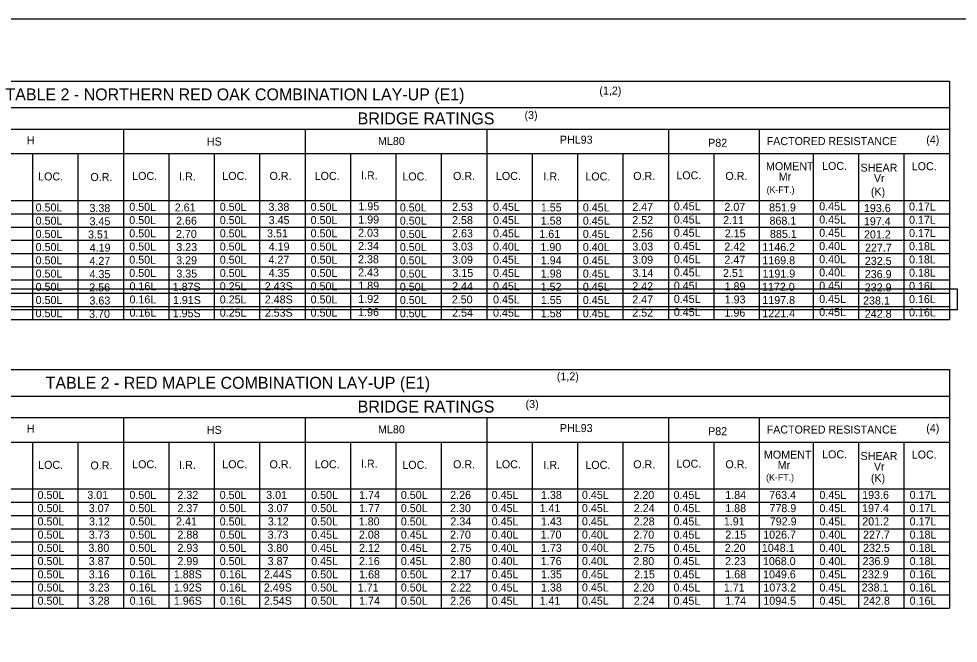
# Model space of a CAD drawing. Extents: x 179 to 454, y -271 to 54.
# Drawn here: x 370.96 to 384.01, y -75.43 to -66.75 of the extents above; entities that cross this region are included whole.
import ezdxf

# ---------------------------------------------------------------- set-up
doc = ezdxf.new("R2010")
doc.units = 0
for name, color, linetype in [('Level 1', 7, 'Continuous'), ('Level 2', 7, 'Continuous'), ('Level 4', 7, 'Continuous'), ('Level 41', 7, 'Continuous')]:
    doc.layers.add(name, color=color, linetype=linetype)

msp = doc.modelspace()

# ---------------------------------------------------------------- linework, layer by layer
at = {"layer": 'Level 1'}
msp.add_lwpolyline([(394.013, -87.25), (362.513, -87.25), (362.513, -66.75), (394.013, -66.75), (394.013, -87.25)], dxfattribs=at)
at = {"layer": 'Level 4'}
for p, q in [((365.832, -67.617), (383.887, -67.617)), ((383.887, -67.617), (383.887, -70.932)), ((365.832, -67.985), (383.887, -67.985)), ((365.832, -68.284), (383.887, -68.284)), ((372.413, -68.284), (372.413, -70.932)), ((374.936, -68.284), (374.936, -70.932)), ((377.46, -68.284), (377.46, -70.932)), ((379.984, -68.284), (379.984, -70.932)), ((381.245, -68.284), (381.245, -70.932)), ((369.888, -68.625), (383.887, -68.625)), ((371.151, -68.625), (371.151, -70.932)), ((371.782, -68.625), (371.782, -70.932)), ((373.044, -68.625), (373.044, -70.932)), ((373.674, -68.625), (373.674, -70.932)), ((374.305, -68.625), (374.305, -70.932)), ((375.567, -68.625), (375.567, -70.932)), ((376.198, -68.625), (376.198, -70.932)), ((376.829, -68.625), (376.829, -70.932)), ((378.091, -68.625), (378.091, -70.932)), ((378.722, -68.625), (378.722, -70.932)), ((379.353, -68.625), (379.353, -70.932)), ((380.615, -68.625), (380.615, -70.932)), ((381.994, -68.625), (381.994, -70.932)), ((382.625, -68.625), (382.625, -70.932)), ((383.256, -68.625), (383.256, -70.932)), ((365.832, -69.278), (383.887, -69.278)), ((366.729, -69.462), (383.887, -69.462)), ((366.729, -69.645), (383.887, -69.645)), ((365.832, -69.829), (383.887, -69.829)), ((366.729, -70.013), (383.887, -70.013)), ((366.729, -70.197), (383.887, -70.197)), ((365.832, -70.381), (383.887, -70.381)), ((366.729, -70.565), (383.887, -70.565)), ((366.729, -70.748), (383.887, -70.748)), ((365.832, -70.932), (383.887, -70.932)), ((365.832, -71.626), (383.887, -71.626)), ((383.887, -71.626), (383.887, -74.941)), ((365.832, -71.994), (383.887, -71.994)), ((365.832, -72.293), (383.887, -72.293)), ((372.413, -72.293), (372.413, -74.941)), ((374.936, -72.293), (374.936, -74.941)), ((377.46, -72.293), (377.46, -74.941)), ((379.984, -72.293), (379.984, -74.941)), ((381.245, -72.293), (381.245, -74.941)), ((369.888, -72.634), (383.887, -72.634)), ((371.151, -72.634), (371.151, -74.941)), ((371.782, -72.634), (371.782, -74.941)), ((373.044, -72.634), (373.044, -74.941)), ((373.674, -72.634), (373.674, -74.941)), ((374.305, -72.634), (374.305, -74.941)), ((375.567, -72.634), (375.567, -74.941)), ((376.198, -72.634), (376.198, -74.941)), ((376.829, -72.634), (376.829, -74.941)), ((378.091, -72.634), (378.091, -74.941)), ((378.722, -72.634), (378.722, -74.941)), ((379.353, -72.634), (379.353, -74.941)), ((380.615, -72.634), (380.615, -74.941)), ((381.994, -72.634), (381.994, -74.941)), ((382.625, -72.634), (382.625, -74.941)), ((383.256, -72.634), (383.256, -74.941)), ((365.832, -73.286), (383.887, -73.286)), ((366.729, -73.47), (383.887, -73.47)), ((366.729, -73.654), (383.887, -73.654)), ((365.832, -73.838), (383.887, -73.838)), ((366.729, -74.022), (383.887, -74.022)), ((366.729, -74.206), (383.887, -74.206)), ((365.832, -74.389), (383.887, -74.389)), ((366.729, -74.573), (383.887, -74.573)), ((366.729, -74.757), (383.887, -74.757)), ((365.832, -74.941), (383.887, -74.941))]:
    msp.add_line(p, q, dxfattribs=at)
at = {"layer": 'Level 41'}
msp.add_lwpolyline([(366.587, -70.793), (383.998, -70.793), (383.998, -70.508), (366.587, -70.508)], close=True, dxfattribs=at)

# ---------------------------------------------------------------- texts
at = {"layer": 'Level 2'}
for s, height, p in [('TABLE 2 - NORTHERN RED OAK COMBINATION LAY-UP (E1)', 0.16599, (370.775, -67.884)), ('(1,2)', 0.1112, (379.025, -67.804)), ('BRIDGE RATINGS', 0.16599, (375.668, -68.218)), ('(3)', 0.1112, (377.985, -68.143)), ('PHL93', 0.1112, (378.476, -68.486)), ('(4)', 0.1112, (383.566, -68.486)), ('H', 0.111, (371.071, -68.495)), ('HS', 0.1112, (373.573, -68.512)), ('ML80', 0.1112, (375.95, -68.504)), ('P82', 0.1112, (380.536, -68.529)), ('FACTORED RESISTANCE', 0.11118, (381.349, -68.506)), ('MOMENT', 0.1112, (381.34, -68.855)), ('LOC.', 0.1112, (382.119, -68.851)), ('SHEAR', 0.1112, (382.653, -68.875)), ('LOC.', 0.1112, (383.364, -68.855)), ('LOC.', 0.1112, (371.229, -68.997)), ('O.R.', 0.1112, (371.955, -69.005)), ('LOC.', 0.1112, (372.535, -68.99)), ('I.R.', 0.1112, (373.188, -68.997)), ('LOC.', 0.1112, (373.787, -68.99)), ('O.R.', 0.1112, (374.443, -68.99)), ('LOC.', 0.1112, (375.07, -68.99)), ('I.R.', 0.1112, (375.714, -68.982)), ('LOC.', 0.1112, (376.288, -68.997)), ('O.R.', 0.1112, (376.993, -68.99)), ('LOC.', 0.1112, (377.588, -68.99)), ('I.R.', 0.1112, (378.248, -68.997)), ('LOC.', 0.1112, (378.83, -68.997)), ('O.R.', 0.1112, (379.496, -68.99)), ('LOC.', 0.1112, (380.094, -68.982)), ('O.R.', 0.1112, (380.776, -68.99)), ('Mr', 0.1112, (381.517, -69)), ('Vr', 0.1112, (382.839, -69.02)), ('(K-FT.)', 0.0917, (381.348, -69.173)), ('(K)', 0.1112, (382.797, -69.209)), ('0.50L', 0.1112, (371.194, -69.428)), ('3.38', 0.1112, (371.942, -69.436)), ('0.50L', 0.1112, (372.495, -69.42)), ('2.61', 0.1112, (373.127, -69.428)), ('0.50L', 0.1112, (373.752, -69.42)), ('3.38', 0.1112, (374.429, -69.42)), ('0.50L', 0.1112, (375.014, -69.42)), ('1.95', 0.1112, (375.678, -69.412)), ('0.50L', 0.1112, (376.253, -69.428)), ('2.53', 0.1112, (376.979, -69.42)), ('0.45L', 0.1112, (377.548, -69.42)), ('1.55', 0.1112, (378.212, -69.428)), ('0.45L', 0.1112, (378.795, -69.428)), ('2.47', 0.1112, (379.482, -69.42)), ('0.45L', 0.1112, (380.059, -69.412)), ('2.07', 0.1112, (380.762, -69.42)), ('851.9', 0.1112, (381.383, -69.428)), ('0.45L', 0.1112, (382.079, -69.412)), ('193.6', 0.1112, (382.7, -69.436)), ('0.17L', 0.1112, (383.327, -69.416)), ('0.50L', 0.1112, (371.194, -69.612)), ('3.45', 0.1112, (371.943, -69.62)), ('0.50L', 0.1112, (372.495, -69.604)), ('2.66', 0.1112, (373.145, -69.612)), ('0.50L', 0.1112, (373.752, -69.604)), ('3.45', 0.1112, (374.431, -69.604)), ('0.50L', 0.1112, (375.014, -69.604)), ('1.99', 0.1112, (375.676, -69.596)), ('0.50L', 0.1112, (376.253, -69.612)), ('2.58', 0.1112, (376.979, -69.604)), ('0.45L', 0.1112, (377.548, -69.604)), ('1.58', 0.1112, (378.211, -69.612)), ('0.45L', 0.1112, (378.795, -69.612)), ('2.52', 0.1112, (379.482, -69.604)), ('0.45L', 0.1112, (380.059, -69.596)), ('2.11', 0.1112, (380.745, -69.604)), ('868.1', 0.1112, (381.389, -69.612)), ('0.45L', 0.1112, (382.079, -69.596)), ('197.4', 0.1112, (382.7, -69.62)), ('0.17L', 0.1112, (383.327, -69.6)), ('0.50L', 0.1112, (371.194, -69.796)), ('0.50L', 0.1112, (372.495, -69.788)), ('2.70', 0.1112, (373.143, -69.796)), ('0.50L', 0.1112, (373.752, -69.788)), ('3.51', 0.1112, (374.409, -69.788)), ('0.50L', 0.1112, (375.014, -69.788)), ('2.03', 0.1112, (375.674, -69.78)), ('0.50L', 0.1112, (376.253, -69.796)), ('2.63', 0.1112, (376.979, -69.788)), ('0.45L', 0.1112, (377.548, -69.788)), ('1.61', 0.1112, (378.191, -69.796)), ('0.45L', 0.1112, (378.795, -69.796)), ('2.56', 0.1112, (379.48, -69.788)), ('0.45L', 0.1112, (380.059, -69.78)), ('2.15', 0.1112, (380.767, -69.788)), ('885.1', 0.1112, (381.395, -69.796)), ('0.45L', 0.1112, (382.079, -69.78)), ('0.17L', 0.1112, (383.327, -69.784)), ('3.51', 0.1112, (371.922, -69.803)), ('201.2', 0.1112, (382.701, -69.803)), ('0.50L', 0.1112, (371.194, -69.979)), ('4.19', 0.1112, (371.945, -69.987)), ('0.50L', 0.1112, (372.495, -69.972)), ('3.23', 0.1112, (373.148, -69.979)), ('0.50L', 0.1112, (373.752, -69.972)), ('4.19', 0.1112, (374.432, -69.972)), ('0.50L', 0.1112, (375.014, -69.972)), ('2.34', 0.1112, (375.674, -69.964)), ('0.50L', 0.1112, (376.253, -69.979)), ('3.03', 0.1112, (376.979, -69.972)), ('0.40L', 0.1112, (377.548, -69.972)), ('1.90', 0.1112, (378.206, -69.979)), ('0.40L', 0.1112, (378.795, -69.979)), ('3.03', 0.1112, (379.483, -69.972)), ('0.45L', 0.1112, (380.059, -69.964)), ('2.42', 0.1112, (380.762, -69.972)), ('1146.2', 0.1112, (381.289, -69.979)), ('0.40L', 0.1112, (382.079, -69.964)), ('227.7', 0.1112, (382.715, -69.987)), ('0.18L', 0.1112, (383.327, -69.967)), ('0.50L', 0.1112, (371.194, -70.163)), ('4.27', 0.1112, (371.942, -70.171)), ('0.50L', 0.1112, (372.495, -70.155)), ('3.29', 0.1112, (373.147, -70.163)), ('0.50L', 0.1112, (373.752, -70.155)), ('4.27', 0.1112, (374.429, -70.155)), ('0.50L', 0.1112, (375.014, -70.155)), ('2.38', 0.1112, (375.673, -70.148)), ('0.50L', 0.1112, (376.253, -70.163)), ('3.09', 0.1112, (376.979, -70.155)), ('0.45L', 0.1112, (377.548, -70.155)), ('1.94', 0.1112, (378.211, -70.163)), ('0.45L', 0.1112, (378.795, -70.163)), ('3.09', 0.1112, (379.482, -70.155)), ('0.45L', 0.1112, (380.059, -70.148)), ('2.47', 0.1112, (380.762, -70.155)), ('1169.8', 0.1112, (381.289, -70.163)), ('0.40L', 0.1112, (382.079, -70.148)), ('232.5', 0.1112, (382.713, -70.171)), ('0.18L', 0.1112, (383.327, -70.151)), ('0.50L', 0.1112, (371.194, -70.347)), ('4.35', 0.1112, (371.943, -70.355)), ('0.50L', 0.1112, (372.495, -70.339)), ('3.35', 0.1112, (373.149, -70.347)), ('0.50L', 0.1112, (373.752, -70.339)), ('4.35', 0.1112, (374.431, -70.339)), ('0.50L', 0.1112, (375.014, -70.339)), ('2.43', 0.1112, (375.674, -70.331)), ('0.50L', 0.1112, (376.253, -70.347)), ('3.15', 0.1112, (376.984, -70.339)), ('0.45L', 0.1112, (377.548, -70.339)), ('1.98', 0.1112, (378.211, -70.347)), ('0.45L', 0.1112, (378.795, -70.347)), ('3.14', 0.1112, (379.486, -70.339)), ('0.45L', 0.1112, (380.059, -70.331)), ('2.51', 0.1112, (380.742, -70.339)), ('1191.9', 0.1112, (381.291, -70.347)), ('0.40L', 0.1112, (382.079, -70.331)), ('236.9', 0.1112, (382.712, -70.355)), ('0.18L', 0.1112, (383.327, -70.335)), ('0.50L', 0.1112, (371.194, -70.531)), ('2.56', 0.1112, (371.939, -70.539)), ('0.16L', 0.1112, (372.498, -70.523)), ('1.87S', 0.1112, (373.098, -70.531)), ('0.25L', 0.1112, (373.752, -70.523)), ('2.43S', 0.1112, (374.377, -70.523)), ('0.50L', 0.1112, (375.014, -70.523)), ('1.89', 0.1112, (375.676, -70.515)), ('0.50L', 0.1112, (376.253, -70.531)), ('2.44', 0.1112, (376.98, -70.523)), ('0.45L', 0.1112, (377.548, -70.523)), ('1.52', 0.1112, (378.21, -70.531)), ('0.45L', 0.1112, (378.795, -70.531)), ('2.42', 0.1112, (379.482, -70.523)), ('0.45L', 0.1112, (380.059, -70.515)), ('1.89', 0.1112, (380.765, -70.523)), ('1172.0', 0.1112, (381.284, -70.531)), ('0.45L', 0.1112, (382.079, -70.515)), ('232.9', 0.1112, (382.712, -70.539)), ('0.16L', 0.1112, (383.327, -70.519)), ('0.16L', 0.1112, (372.498, -70.707)), ('0.25L', 0.1112, (373.752, -70.707)), ('2.48S', 0.1112, (374.377, -70.707)), ('0.50L', 0.1112, (375.014, -70.707)), ('1.92', 0.1112, (375.676, -70.699)), ('2.50', 0.1112, (376.975, -70.707)), ('0.45L', 0.1112, (377.548, -70.707)), ('2.47', 0.1112, (379.482, -70.707)), ('0.45L', 0.1112, (380.059, -70.699)), ('1.93', 0.1112, (380.766, -70.707)), ('0.45L', 0.1112, (382.079, -70.699)), ('0.16L', 0.1112, (383.327, -70.703)), ('0.50L', 0.1112, (371.194, -70.715)), ('3.63', 0.1112, (371.942, -70.722)), ('1.91S', 0.1112, (373.101, -70.715)), ('0.50L', 0.1112, (376.253, -70.715)), ('1.55', 0.1112, (378.212, -70.715)), ('0.45L', 0.1112, (378.795, -70.715)), ('1197.8', 0.1112, (381.289, -70.715)), ('238.1', 0.1112, (382.688, -70.722)), ('0.50L', 0.1112, (371.194, -70.899)), ('3.70', 0.1112, (371.937, -70.906)), ('0.16L', 0.1112, (372.498, -70.891)), ('1.95S', 0.1112, (373.098, -70.899)), ('0.25L', 0.1112, (373.752, -70.891)), ('2.53S', 0.1112, (374.377, -70.891)), ('0.50L', 0.1112, (375.014, -70.891)), ('1.96', 0.1112, (375.674, -70.883)), ('0.50L', 0.1112, (376.253, -70.899)), ('2.54', 0.1112, (376.98, -70.891)), ('0.45L', 0.1112, (377.548, -70.891)), ('1.58', 0.1112, (378.211, -70.899)), ('0.45L', 0.1112, (378.795, -70.899)), ('2.52', 0.1112, (379.482, -70.891)), ('0.45L', 0.1112, (380.059, -70.883)), ('1.96', 0.1112, (380.763, -70.891)), ('1221.4', 0.1112, (381.289, -70.899)), ('0.45L', 0.1112, (382.079, -70.883)), ('242.8', 0.1112, (382.712, -70.906)), ('0.16L', 0.1112, (383.327, -70.887)), ('TABLE 2 - RED MAPLE COMBINATION LAY-UP (E1)', 0.16599, (371.333, -71.893)), ('(1,2)', 0.1112, (378.434, -71.776)), ('BRIDGE RATINGS', 0.16599, (375.668, -72.223)), ('(3)', 0.1112, (378, -72.161)), ('H', 0.111, (371.071, -72.503)), ('HS', 0.1112, (373.573, -72.52)), ('ML80', 0.1112, (375.95, -72.513)), ('PHL93', 0.1112, (378.476, -72.495)), ('P82', 0.1112, (380.536, -72.538)), ('FACTORED RESISTANCE', 0.11118, (381.349, -72.515)), ('(4)', 0.1112, (383.566, -72.495)), ('MOMENT', 0.1112, (381.311, -72.864)), ('LOC.', 0.1112, (382.119, -72.86)), ('SHEAR', 0.1112, (382.653, -72.883)), ('LOC.', 0.1112, (383.364, -72.863)), ('LOC.', 0.1112, (371.229, -73.006)), ('O.R.', 0.1112, (371.955, -73.014)), ('LOC.', 0.1112, (372.535, -72.998)), ('I.R.', 0.1112, (373.188, -73.006)), ('LOC.', 0.1112, (373.787, -72.998)), ('O.R.', 0.1112, (374.443, -72.998)), ('LOC.', 0.1112, (375.07, -72.998)), ('I.R.', 0.1112, (375.714, -72.99)), ('LOC.', 0.1112, (376.288, -73.006)), ('O.R.', 0.1112, (376.993, -72.998)), ('LOC.', 0.1112, (377.588, -72.998)), ('I.R.', 0.1112, (378.248, -73.006)), ('LOC.', 0.1112, (378.83, -73.006)), ('O.R.', 0.1112, (379.496, -72.998)), ('LOC.', 0.1112, (380.094, -72.99)), ('O.R.', 0.1112, (380.776, -72.998)), ('Mr', 0.1112, (381.502, -73.009)), ('Vr', 0.1112, (382.839, -73.029)), ('(K-FT.)', 0.0917, (381.341, -73.17)), ('(K)', 0.1112, (382.797, -73.188)), ('0.50L', 0.1112, (371.221, -73.424)), ('3.01', 0.1112, (371.912, -73.424)), ('0.50L', 0.1112, (372.497, -73.424)), ('2.32', 0.1112, (373.163, -73.424)), ('0.50L', 0.1112, (373.751, -73.424)), ('3.01', 0.1112, (374.397, -73.424)), ('0.50L', 0.1112, (375.022, -73.424)), ('1.74', 0.1112, (375.688, -73.424)), ('0.50L', 0.1112, (376.267, -73.424)), ('2.26', 0.1112, (376.953, -73.424)), ('0.45L', 0.1112, (377.529, -73.424)), ('1.38', 0.1112, (378.214, -73.424)), ('0.45L', 0.1112, (378.783, -73.423)), ('2.20', 0.1112, (379.498, -73.424)), ('0.45L', 0.1112, (380.055, -73.424)), ('1.84', 0.1112, (380.774, -73.424)), ('763.4', 0.1112, (381.385, -73.424)), ('0.45L', 0.1112, (382.082, -73.424)), ('193.6', 0.1112, (382.676, -73.424)), ('0.17L', 0.1112, (383.335, -73.424)), ('0.50L', 0.1112, (371.221, -73.608)), ('3.07', 0.1112, (371.932, -73.608)), ('0.50L', 0.1112, (372.497, -73.608)), ('2.37', 0.1112, (373.164, -73.608)), ('0.50L', 0.1112, (373.751, -73.608)), ('3.07', 0.1112, (374.417, -73.608)), ('0.50L', 0.1112, (375.022, -73.608)), ('1.77', 0.1112, (375.688, -73.608)), ('0.50L', 0.1112, (376.267, -73.608)), ('2.30', 0.1112, (376.951, -73.608)), ('0.45L', 0.1112, (377.529, -73.608)), ('1.41', 0.1112, (378.194, -73.608)), ('0.45L', 0.1112, (378.783, -73.607)), ('2.24', 0.1112, (379.503, -73.608)), ('0.45L', 0.1112, (380.055, -73.608)), ('1.88', 0.1112, (380.774, -73.608)), ('778.9', 0.1112, (381.388, -73.608)), ('0.45L', 0.1112, (382.082, -73.608)), ('197.4', 0.1112, (382.675, -73.608)), ('0.17L', 0.1112, (383.335, -73.608)), ('0.50L', 0.1112, (371.221, -73.792)), ('3.12', 0.1112, (371.935, -73.792)), ('0.50L', 0.1112, (372.497, -73.792)), ('2.41', 0.1112, (373.144, -73.792)), ('0.50L', 0.1112, (373.751, -73.792)), ('3.12', 0.1112, (374.42, -73.792)), ('0.50L', 0.1112, (375.022, -73.792)), ('1.80', 0.1112, (375.683, -73.792)), ('0.50L', 0.1112, (376.267, -73.792)), ('2.34', 0.1112, (376.956, -73.792)), ('0.45L', 0.1112, (377.529, -73.792)), ('1.43', 0.1112, (378.214, -73.792)), ('0.45L', 0.1112, (378.783, -73.791)), ('2.28', 0.1112, (379.503, -73.792)), ('0.45L', 0.1112, (380.055, -73.792)), ('1.91', 0.1112, (380.754, -73.792)), ('792.9', 0.1112, (381.393, -73.792)), ('0.45L', 0.1112, (382.082, -73.792)), ('201.2', 0.1112, (382.677, -73.792)), ('0.17L', 0.1112, (383.335, -73.792)), ('0.50L', 0.1112, (371.221, -73.976)), ('3.73', 0.1112, (371.932, -73.976)), ('0.50L', 0.1112, (372.497, -73.976)), ('2.88', 0.1112, (373.164, -73.976)), ('0.50L', 0.1112, (373.751, -73.976)), ('3.73', 0.1112, (374.417, -73.976)), ('0.45L', 0.1112, (375.022, -73.976)), ('2.08', 0.1112, (375.685, -73.976)), ('0.45L', 0.1112, (376.267, -73.976)), ('2.70', 0.1112, (376.951, -73.976)), ('0.40L', 0.1112, (377.529, -73.976)), ('1.70', 0.1112, (378.209, -73.976)), ('0.40L', 0.1112, (378.783, -73.975)), ('2.70', 0.1112, (379.498, -73.976)), ('0.45L', 0.1112, (380.055, -73.976)), ('2.15', 0.1112, (380.775, -73.976)), ('1026.7', 0.1112, (381.301, -73.976)), ('0.40L', 0.1112, (382.082, -73.976)), ('227.7', 0.1112, (382.688, -73.976)), ('0.18L', 0.1112, (383.335, -73.976)), ('0.50L', 0.1112, (371.221, -74.16)), ('3.80', 0.1112, (371.928, -74.16)), ('0.50L', 0.1112, (372.497, -74.16)), ('2.93', 0.1112, (373.164, -74.16)), ('0.50L', 0.1112, (373.751, -74.16)), ('3.80', 0.1112, (374.413, -74.16)), ('0.45L', 0.1112, (375.022, -74.16)), ('2.12', 0.1112, (375.687, -74.16)), ('0.45L', 0.1112, (376.267, -74.16)), ('2.75', 0.1112, (376.957, -74.16)), ('0.40L', 0.1112, (377.529, -74.16)), ('1.73', 0.1112, (378.214, -74.16)), ('0.40L', 0.1112, (378.783, -74.159)), ('2.75', 0.1112, (379.504, -74.16)), ('0.45L', 0.1112, (380.055, -74.16)), ('2.20', 0.1112, (380.766, -74.16)), ('1048.1', 0.1112, (381.282, -74.16)), ('0.40L', 0.1112, (382.082, -74.16)), ('232.5', 0.1112, (382.689, -74.16)), ('0.18L', 0.1112, (383.335, -74.16)), ('0.50L', 0.1112, (371.221, -74.344)), ('3.87', 0.1112, (371.932, -74.344)), ('0.50L', 0.1112, (372.497, -74.344)), ('2.99', 0.1112, (373.164, -74.344)), ('0.50L', 0.1112, (373.751, -74.344)), ('3.87', 0.1112, (374.417, -74.344)), ('0.45L', 0.1112, (375.022, -74.344)), ('2.16', 0.1112, (375.685, -74.344)), ('0.45L', 0.1112, (376.267, -74.344)), ('2.80', 0.1112, (376.951, -74.344)), ('0.40L', 0.1112, (377.529, -74.344)), ('1.76', 0.1112, (378.211, -74.344)), ('0.40L', 0.1112, (378.783, -74.343)), ('2.80', 0.1112, (379.498, -74.344)), ('0.45L', 0.1112, (380.055, -74.344)), ('2.23', 0.1112, (380.771, -74.344)), ('1068.0', 0.1112, (381.297, -74.344)), ('0.40L', 0.1112, (382.082, -74.344)), ('236.9', 0.1112, (382.681, -74.344)), ('0.18L', 0.1112, (383.335, -74.344)), ('0.50L', 0.1112, (371.221, -74.528)), ('3.16', 0.1112, (371.932, -74.528)), ('0.16L', 0.1112, (372.5, -74.528)), ('1.88S', 0.1112, (373.114, -74.528)), ('0.16L', 0.1112, (373.754, -74.528)), ('2.44S', 0.1112, (374.365, -74.528)), ('0.50L', 0.1112, (375.022, -74.528)), ('1.68', 0.1112, (375.688, -74.528)), ('0.50L', 0.1112, (376.267, -74.528)), ('2.17', 0.1112, (376.959, -74.528)), ('0.45L', 0.1112, (377.529, -74.528)), ('1.35', 0.1112, (378.215, -74.528)), ('0.45L', 0.1112, (378.783, -74.526)), ('2.15', 0.1112, (379.507, -74.528)), ('0.45L', 0.1112, (380.055, -74.528)), ('1.68', 0.1112, (380.774, -74.528)), ('1049.6', 0.1112, (381.299, -74.528)), ('0.45L', 0.1112, (382.082, -74.528)), ('232.9', 0.1112, (382.672, -74.528)), ('0.16L', 0.1112, (383.335, -74.528)), ('0.50L', 0.1112, (371.221, -74.711)), ('3.23', 0.1112, (371.932, -74.711)), ('0.16L', 0.1112, (372.5, -74.711)), ('1.92S', 0.1112, (373.114, -74.711)), ('0.16L', 0.1112, (373.754, -74.711)), ('2.49S', 0.1112, (374.365, -74.711)), ('0.50L', 0.1112, (375.022, -74.711)), ('1.71', 0.1112, (375.668, -74.711)), ('0.50L', 0.1112, (376.267, -74.711)), ('2.22', 0.1112, (376.955, -74.711)), ('0.45L', 0.1112, (377.529, -74.711)), ('1.38', 0.1112, (378.214, -74.711)), ('0.45L', 0.1112, (378.783, -74.71)), ('2.20', 0.1112, (379.498, -74.711)), ('0.45L', 0.1112, (380.055, -74.711)), ('1.71', 0.1112, (380.754, -74.711)), ('1073.2', 0.1112, (381.303, -74.711)), ('0.45L', 0.1112, (382.082, -74.711)), ('238.1', 0.1112, (382.669, -74.711)), ('0.16L', 0.1112, (383.335, -74.711)), ('0.50L', 0.1112, (371.221, -74.895)), ('3.28', 0.1112, (371.932, -74.895)), ('0.16L', 0.1112, (372.5, -74.895)), ('1.96S', 0.1112, (373.114, -74.895)), ('0.16L', 0.1112, (373.754, -74.895)), ('2.54S', 0.1112, (374.365, -74.895)), ('0.50L', 0.1112, (375.022, -74.895)), ('1.74', 0.1112, (375.688, -74.895)), ('0.50L', 0.1112, (376.267, -74.895)), ('2.26', 0.1112, (376.953, -74.895)), ('0.45L', 0.1112, (377.529, -74.895)), ('1.41', 0.1112, (378.194, -74.895)), ('0.45L', 0.1112, (378.783, -74.894)), ('2.24', 0.1112, (379.503, -74.895)), ('0.45L', 0.1112, (380.055, -74.895)), ('1.74', 0.1112, (380.774, -74.895)), ('1094.5', 0.1112, (381.302, -74.895)), ('0.45L', 0.1112, (382.082, -74.895)), ('242.8', 0.1112, (382.689, -74.895)), ('0.16L', 0.1112, (383.335, -74.895))]:
    msp.add_text(s, height=height, dxfattribs=at).set_placement(p)

doc.saveas('drawing.dxf')
